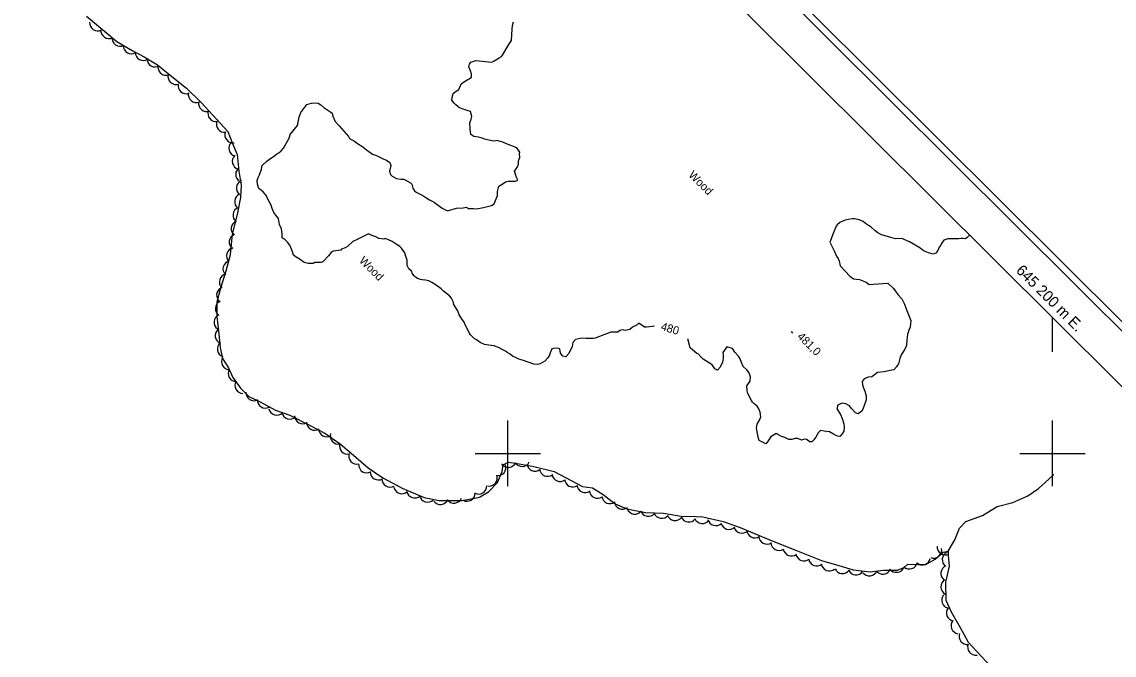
# Model space of a CAD drawing. Extents: x 642515 to 647219, y 6080136 to 6084356.
# Drawn here: x 644821.8 to 645222.7, y 6081926.1 to 6082158.4 of the extents above; entities that cross this region are included whole.
import ezdxf

# ---------------------------------------------------------------- set-up
doc = ezdxf.new("R2010")
doc.units = 0
for name, color, linetype in [('Level 1', 7, 'Continuous'), ('Level 3', 7, 'Continuous'), ('Level 4', 7, 'Continuous'), ('Level 44', 7, 'Continuous'), ('Level 60', 7, 'Continuous'), ('Level 61', 7, 'Continuous')]:
    doc.layers.add(name, color=color, linetype=linetype)

msp = doc.modelspace()

# ---------------------------------------------------------------- linework, layer by layer
at = {"layer": 'Level 1'}
for points in [[(644986.37, 6082119.2), (644986.18, 6082121.38), (644986.69, 6082122.78), (644986.96, 6082123.77), (644986.47, 6082125.61), (644985.24, 6082125.95), (644983.76, 6082126.36), (644982.44, 6082126.93), (644981.77, 6082127.38), (644981.09, 6082128), (644980.41, 6082128.61), (644979.55, 6082129.7), (644979.8, 6082131.33), (644980.08, 6082132.16), (644980.79, 6082132.76), (644982.13, 6082133.57), (644982.85, 6082135.39), (644983.24, 6082135.82), (644983.86, 6082136.34), (644984.89, 6082136.96), (644985.52, 6082137.32), (644986, 6082137.51), (644986.86, 6082138.12), (644986.81, 6082139.25), (644986.43, 6082140.53), (644985.87, 6082141.96), (644986.15, 6082142.95), (644986.61, 6082143.62), (644987.32, 6082143.9), (644988.44, 6082144.29), (644994.23, 6082143.71), (644995.1, 6082144.16), (644997, 6082145.24), (644997.78, 6082145.77), (644998.25, 6082146.28), (645000.5, 6082150.13), (645001.49, 6082151.56), (645001.78, 6082155.8), (645001.88, 6082157.1), (645002.22, 6082158.5)], [(644916.05, 6082110.37), (644916.9, 6082111.15), (644917.83, 6082112.17), (644919.85, 6082115.76), (644920.27, 6082117.08), (644922.96, 6082120.39), (644923.62, 6082123.51), (644924.19, 6082125.16), (644926.41, 6082128.12), (644928.09, 6082128.62), (644928.97, 6082128.74), (644930.52, 6082128.59), (644931.52, 6082127.99), (644932.62, 6082127), (644935.22, 6082125.27), (644935.64, 6082124.89), (644935.94, 6082123.85), (644936.84, 6082121.95), (644938.29, 6082120.33), (644941.64, 6082116.38), (644942.08, 6082115.67), (644942.84, 6082115.14), (644943.91, 6082114.63), (644945.01, 6082113.8), (644946.59, 6082112.83), (644947.6, 6082112.08), (644948.37, 6082111.39), (644949.12, 6082110.86), (644950.46, 6082109.96), (644951.95, 6082109.39), (644953.44, 6082108.66), (644954.6, 6082108.08), (644955.6, 6082107.65), (644956.85, 6082106.82), (644957.23, 6082105.71), (644956.67, 6082103.73), (644957.06, 6082102.46), (644957.74, 6082101.84), (644959.24, 6082100.95), (644960.87, 6082100.72), (644961.93, 6082100.69), (644964.42, 6082099.37), (644964.93, 6082098.91), (644965.24, 6082097.39), (644965.94, 6082096.45), (644966.53, 6082095.92), (644968.27, 6082095.12), (644969.35, 6082094.45), (644970.02, 6082094), (644971.44, 6082093.18), (644972.36, 6082092.67), (644973.27, 6082092.15)], [(644973.27, 6082092.15), (644976.04, 6082090.11), (644978.04, 6082089.08), (644981.31, 6082090.15), (644983.74, 6082090.28), (644984.95, 6082090.43), (644985.78, 6082089.99), (644986.19, 6082089.93), (644987.48, 6082090), (644988.71, 6082089.82), (644991.28, 6082090.29), (644992.72, 6082090.69), (644994.16, 6082091.09), (644995.11, 6082091.63), (644996.42, 6082094.78), (644996.36, 6082096.23), (644996.84, 6082098.12), (644998.41, 6082099.18), (644999.27, 6082099.8), (645000.24, 6082100.01), (645000.88, 6082100.04), (645001.62, 6082100), (645002.99, 6082100), (645003.79, 6082100.36), (645003.51, 6082101.08), (645003.06, 6082102.11), (645002.86, 6082102.91), (645002.66, 6082103.71), (645003.42, 6082104.88), (645003.72, 6082105.22), (645004.08, 6082106.3), (645004.03, 6082107.43), (645004.03, 6082107.43), (645004.54, 6082108.67), (645004.39, 6082110.04), (645004.52, 6082110.7), (645003.48, 6082112.26), (644999.68, 6082113.68), (644998.36, 6082114.25), (644997.29, 6082114.6), (644996.22, 6082114.95), (644995.74, 6082114.76), (644994.77, 6082114.71), (644992.23, 6082115.3), (644991.73, 6082115.44), (644990.33, 6082115.93), (644989.34, 6082116.2), (644987.71, 6082116.44), (644986.63, 6082117.11), (644986.37, 6082119.2)], [(644944.8, 6082078.56), (644943.29, 6082077.91), (644941.27, 6082076.02), (644940.49, 6082075.49), (644939.13, 6082075.01), (644938.82, 6082074.67), (644936.08, 6082074.36), (644935.29, 6082073.84), (644934.38, 6082072.65), (644932.3, 6082070.35), (644931.5, 6082070.15), (644929.95, 6082070.14), (644929.31, 6082070.11), (644928.68, 6082069.75), (644926.89, 6082069.82), (644925.41, 6082070.22), (644923.9, 6082071.27), (644922.48, 6082072.09), (644921.48, 6082072.84), (644921.19, 6082073.72), (644920.81, 6082075), (644920.17, 6082076.5), (644919.31, 6082077.59), (644918.37, 6082078.43), (644917.28, 6082079.26), (644917.37, 6082080.72), (644917.04, 6082082.57), (644916.4, 6082084.08), (644916.2, 6082084.87), (644915.97, 6082086.32), (644915.03, 6082087.49), (644914.25, 6082088.5), (644913.61, 6082090), (644913.31, 6082091.2), (644912.52, 6082092.54), (644911.98, 6082093.64), (644911.61, 6082094.59), (644910.32, 6082096.06), (644908.8, 6082097.28), (644908.32, 6082098.96), (644908.1, 6082100.24), (644908.53, 6082101.4), (644909.05, 6082102.32), (644909.69, 6082104.38), (644909.95, 6082105.69), (644911.65, 6082107.4), (644912.68, 6082108.03), (644914.63, 6082109.48), (644915.42, 6082110.01), (644916.05, 6082110.37)], [(645169.67, 6082080.23), (645168.83, 6082079.29), (645168.12, 6082078.84), (645167.29, 6082078.96), (645166.56, 6082079), (645165.75, 6082078.79), (645162.81, 6082078.8), (645161.65, 6082078.9), (645160.21, 6082078.32), (645159.3, 6082077.13), (645159.08, 6082076.54), (645158.55, 6082075.77), (645157.96, 6082074.59), (645157.27, 6082073.65), (645156.31, 6082073.27), (645154.57, 6082073.75), (645153.4, 6082074.17), (645152.22, 6082074.77), (645151.37, 6082075.54), (645147.65, 6082077.79), (645144.81, 6082078.95), (645142.44, 6082078.9), (645140.78, 6082079.3), (645138.7, 6082079.92), (645137.37, 6082080.34), (645135.95, 6082081), (645134.92, 6082081.93), (645133.54, 6082083.16), (645132.53, 6082083.76), (645131.43, 6082084.44), (645130.57, 6082085.21), (645129.15, 6082085.87), (645127.57, 6082086.19), (645126.67, 6082086.23), (645125.14, 6082085.89), (645123.6, 6082085.56), (645122.08, 6082084.9), (645121.07, 6082083.95), (645120.68, 6082083.52), (645120.39, 6082082.84), (645119.89, 6082081.42), (645119.39, 6082080.16), (645118.81, 6082078.82), (645118.38, 6082077.65), (645120.02, 6082074.46), (645120.86, 6082072.45), (645121.39, 6082071.66), (645121.77, 6082070.7), (645122.19, 6082068.92), (645125.66, 6082065.18), (645127.11, 6082064.19), (645129.24, 6082063.98), (645131.75, 6082062.97), (645132.78, 6082062.05), (645134.33, 6082062.21), (645139.62, 6082062.59), (645141.6, 6082060.81), (645142.47, 6082059.71), (645143.36, 6082058.45), (645144.75, 6082056.89), (645145.75, 6082054.89), (645146.41, 6082053.21), (645148.11, 6082048.88), (645147.83, 6082046.48), (645147.4, 6082045.31), (645146.83, 6082043.8), (645146.69, 6082041.75), (645146.56, 6082039.69), (645145.89, 6082038.42)], [(644994.05, 6082039.68), (644991.6, 6082040.03), (644990.02, 6082040.84), (644988.68, 6082041.74), (644987.85, 6082042.34), (644987.08, 6082043.03), (644986.41, 6082043.64), (644986.05, 6082044.27), (644984.53, 6082047.34), (644984.16, 6082048.29), (644983.56, 6082049.15), (644982.26, 6082050.94), (644981.87, 6082052.38), (644981.34, 6082053.16), (644980.3, 6082054.72), (644980.08, 6082055.85), (644979.46, 6082057.03), (644978.77, 6082057.96), (644976.58, 6082059.63), (644975.65, 6082060.47), (644973.88, 6082061.91), (644972.22, 6082062.79), (644971.22, 6082063.39), (644969.91, 6082063.64), (644968.68, 6082063.82), (644968.11, 6082063.87), (644967.21, 6082064.22), (644966.29, 6082064.74), (644965.87, 6082065.12), (644965.17, 6082066.06), (644964.8, 6082067.01), (644963.87, 6082067.85), (644963.25, 6082069.03), (644963.16, 6082070.97), (644962.77, 6082072.41), (644962.3, 6082073.76), (644961.78, 6082074.54), (644961.17, 6082075.4), (644960.49, 6082076.01), (644959.15, 6082076.91), (644957.73, 6082077.88), (644956.32, 6082078.54), (644955.16, 6082078.96), (644954.69, 6082078.77), (644953.79, 6082078.81), (644952.73, 6082078.99), (644951.9, 6082079.43), (644951.07, 6082079.87), (644950.57, 6082080.01), (644949.75, 6082080.29), (644949, 6082080.65), (644944.8, 6082078.56)], [(645053.95, 6082046.8), (645053.29, 6082046.65), (645051.09, 6082046.45), (645050.28, 6082046.4), (645048.23, 6082047.93), (645047.69, 6082047.33), (645046.66, 6082046.86), (645045.94, 6082046.41), (645044.92, 6082045.62), (645043.39, 6082045.28), (645042.15, 6082045.46), (645041.27, 6082045.17), (645040.56, 6082044.55), (645039.25, 6082044.64), (645037.94, 6082044.57), (645032.17, 6082042.45), (645031.44, 6082042.33), (645030.13, 6082042.25), (645028.91, 6082042.27), (645027.34, 6082042.43), (645025, 6082041.89), (645024.08, 6082040.85), (645023.83, 6082039.36), (645022.58, 6082036.75), (645021.41, 6082035.62), (645020.34, 6082035.81), (645019.46, 6082036.91), (645019.3, 6082038.46), (645018.71, 6082038.67), (645017.56, 6082038.77), (645016.35, 6082038.46), (645015.69, 6082037.03), (645015.41, 6082036.19), (645014.73, 6082035.09), (645013.73, 6082033.97), (645011.98, 6082033.05), (645011.1, 6082032.75), (645009.7, 6082032.92), (645005.94, 6082034.27), (645004.2, 6082034.75), (645003.2, 6082035.19), (645001.93, 6082035.85), (645001, 6082036.54), (644999.98, 6082037.14), (644999.3, 6082037.59), (644998.38, 6082038.12), (644996.78, 6082038.93), (644995.44, 6082039.51), (644995.19, 6082039.58), (644994.05, 6082039.68)], [(645106.59, 6082005.59), (645105.69, 6082005.63), (645104.4, 6082005.23), (645103.34, 6082005.25), (645101.83, 6082005.99), (645100.58, 6082006.33), (645099.23, 6082007.07), (645098.64, 6082007.45), (645096.66, 6082006.27), (645095.54, 6082004.33), (645094.92, 6082003.64), (645092.4, 6082004.81), (645092.01, 6082006.1), (645091.85, 6082007.48), (645091.42, 6082009.42), (645091.67, 6082010.91), (645092.58, 6082012.27), (645093.08, 6082013.53), (645092.75, 6082015.23), (645092.37, 6082016.2), (645091.65, 6082017.47), (645090.53, 6082018.47), (645090.02, 6082018.93), (645089.66, 6082019.57), (645088.21, 6082022.11), (645088, 6082023.08), (645087.9, 6082024.88), (645089.12, 6082026.59), (645089.19, 6082028.23), (645088.79, 6082029.68), (645087.91, 6082030.78), (645086.54, 6082032.02), (645085.89, 6082033.54), (645085.49, 6082034.83), (645084.79, 6082035.77), (645083.48, 6082037.26), (645082.67, 6082038.61), (645080.59, 6082039.23), (645079.15, 6082037.1), (645079.21, 6082036.12), (645079.17, 6082035.22), (645079.01, 6082033.65), (645078.05, 6082031.71), (645077.13, 6082030.68), (645076.12, 6082031.11), (645075.14, 6082032.62), (645071.92, 6082034.73), (645071.23, 6082035.35), (645070.19, 6082036.6), (645069.6, 6082036.82), (645067.98, 6082038.12), (645067.12, 6082038.89), (645066.83, 6082039.78), (645066.29, 6082042.13), (645066.22, 6082042.19)], [(645145.89, 6082038.42), (645144.61, 6082036.3), (645144.03, 6082034.96), (645143.56, 6082033.05), (645143.26, 6082032.54), (645142.8, 6082031.86), (645141.88, 6082030.83), (645141.07, 6082030.62), (645138.24, 6082030.05), (645135.88, 6082029.84), (645134.78, 6082028.96), (645133.84, 6082028.25), (645132.46, 6082028.09), (645131.01, 6082027.52), (645130.55, 6082027), (645130.25, 6082026.49), (645130.4, 6082025.27), (645130.7, 6082024.22), (645131.26, 6082022.94), (645131.76, 6082021.25), (645131.67, 6082019.77), (645130.9, 6082017.35), (645130.61, 6082016.68), (645130.09, 6082015.58), (645128.76, 6082014.61), (645127.75, 6082015.04), (645126.19, 6082016.76), (645125.57, 6082017.63), (645124.22, 6082018.37), (645122.74, 6082018.62), (645121.31, 6082017.88), (645120.97, 6082016.47), (645122.23, 6082014.41), (645122.88, 6082012.89), (645123.55, 6082011.04), (645123.62, 6082009.74), (645123.53, 6082008.26), (645122.85, 6082007.32), (645122, 6082006.37), (645121.17, 6082006.49), (645119.66, 6082007.22), (645118.23, 6082008.04), (645116.33, 6082008.35), (645114.94, 6082008.52), (645114.08, 6082007.73), (645113.19, 6082006.04), (645112.5, 6082005.1), (645111.81, 6082004.33), (645110.91, 6082004.36), (645109.88, 6082005.29), (645109.05, 6082005.4), (645108.01, 6082004.94), (645106.59, 6082005.59)]]:
    msp.add_lwpolyline(points, dxfattribs=at)
at = {"layer": 'Level 3'}
msp.add_line((645104.14, 6082044.8), (645104.71, 6082044.24), dxfattribs=at)
at = {"layer": 'Level 4'}
for points in [[(644845.48, 6082160.51), (644852.89, 6082154.46), (644856.58, 6082151.28), (644862.25, 6082147.97), (644866.64, 6082145.57), (644871.55, 6082142.71), (644875.57, 6082139.39), (644882.24, 6082134.16), (644887.61, 6082128.86), (644891.87, 6082124.24), (644897.35, 6082118.21), (644899.14, 6082113.78), (644900.83, 6082109.76), (644901.47, 6082103.72), (644902.32, 6082098.59), (644902.07, 6082093.97), (644900.84, 6082087.75), (644899.01, 6082080.5), (644898.18, 6082072.98), (644896.69, 6082066.99), (644894.72, 6082060.81), (644893.35, 6082055.64), (644893.3, 6082050.38)], [(644893.3, 6082050.38), (644894.05, 6082043.94), (644894.56, 6082038.96), (644895.43, 6082034.9), (644897.57, 6082031.56), (644899.16, 6082027.96), (644902.06, 6082024.09), (644905.09, 6082021.05), (644908.96, 6082019.12), (644914.86, 6082015.99), (644920.11, 6082014.22), (644927.35, 6082010.51), (644932.99, 6082007.61), (644938.6, 6082003.65), (644943.57, 6081999.48), (644948.89, 6081994.85), (644954.33, 6081991.2), (644961.34, 6081987.41), (644969.4, 6081983.93), (644974.95, 6081982.85), (644983.39, 6081982.91), (644989.72, 6081984.08), (644993.05, 6081986.07), (644996.38, 6081989.45), (644998.13, 6081993.49), (644998.48, 6081995.97), (645000.31, 6081996.97), (645003.03, 6081996.55), (645009.74, 6081995.36), (645017.22, 6081993.49), (645023.43, 6081990.19), (645027.56, 6081988.04), (645031.28, 6081987.51), (645035.18, 6081985.1), (645039.56, 6081981.66), (645043.84, 6081979.85), (645050.64, 6081978.42), (645057.29, 6081978.22), (645063.74, 6081977.11), (645069.32, 6081976.93), (645071.78, 6081976.9), (645079.25, 6081975.19), (645085.45, 6081972.91), (645096.01, 6081968.58), (645106.16, 6081964.47), (645115.37, 6081960.89), (645121.62, 6081959.02), (645126.88, 6081957.43), (645133.15, 6081956.63), (645138.03, 6081957.24)], [(645161.82, 6081964.22), (645164.29, 6081968.38), (645166.01, 6081972.74), (645168.34, 6081975.16), (645174.36, 6081977.38), (645179.75, 6081980.63), (645185.56, 6081982.11), (645191, 6081984.54), (645195.02, 6081987.31), (645198.77, 6081990.63), (645200.55, 6081992.45)], [(645138.03, 6081957.24), (645143.11, 6081957.36), (645145.67, 6081958.32), (645147, 6081959.46), (645150.94, 6081959.35), (645153.57, 6081959.33), (645157.06, 6081961.33), (645159.95, 6081963.87), (645161.82, 6081964.22), (645161.82, 6081962.66), (645162.2, 6081958.75), (645160.81, 6081952.85), (645161.01, 6081946.3), (645162.89, 6081941.98), (645166.16, 6081936.26), (645169.17, 6081930.94), (645172.31, 6081927.51), (645177.62, 6081921.82)]]:
    msp.add_lwpolyline(points, dxfattribs=at)
at = {"layer": 'Level 44'}
for centre, start, end in [((644849.61, 6082158.16), 175.6426, 295.6206), ((644853.74, 6082155.34), 175.6426, 295.6206), ((644857.87, 6082152.52), 175.6426, 295.6206), ((644861.98, 6082149.73), 181.1648, 301.1428), ((644866.36, 6082147.32), 181.1648, 301.1428), ((644870.74, 6082144.9), 181.1648, 301.1428), ((644874.73, 6082141.83), 167.429, 287.4069), ((644878.41, 6082138.45), 167.429, 287.4069), ((644882.1, 6082135.08), 168.9829, 288.9608), ((644885.87, 6082131.8), 168.9829, 288.9608), ((644889.65, 6082128.52), 168.9829, 288.9608), ((644893.07, 6082124.82), 158.5478, 278.5258), ((644896.18, 6082120.91), 158.5478, 278.5258), ((644899.3, 6082117), 158.5478, 278.5258), ((644900.77, 6082112.13), 134.396, 254.3739), ((644902.01, 6082107.29), 134.396, 254.3739), ((644903.26, 6082102.45), 134.396, 254.3739), ((644903.51, 6082097.43), 112.9118, 232.8898), ((644902.89, 6082092.47), 112.9118, 232.8898), ((644902.27, 6082087.51), 112.9118, 232.8898), ((644901.59, 6082082.55), 112.0286, 232.0066), ((644900.89, 6082077.6), 112.0286, 232.0066), ((644899.92, 6082072.66), 104.6881, 224.666), ((644898.6, 6082067.84), 104.6881, 224.666), ((644897.28, 6082063.02), 104.6881, 224.666), ((644896.26, 6082058.19), 114.6222, 234.6002), ((644895.79, 6082053.22), 114.6222, 234.6002), ((644895.32, 6082048.24), 114.6222, 234.6002), ((644895.75, 6082043.37), 129.2767, 249.2546), ((644896.55, 6082038.43), 129.2767, 249.2546), ((644898.04, 6082033.85), 149.548, 269.526), ((644900.5, 6082029.5), 149.548, 269.526), ((644902.97, 6082025.15), 149.548, 269.526), ((644907, 6082022.47), 177.1455, 297.1234), ((644911.2, 6082019.76), 177.1455, 297.1234), ((644915.36, 6082017.17), 193.3283, 313.3062), ((644920.15, 6082015.73), 193.3283, 313.3062), ((644924.88, 6082013.99), 181.6705, 301.6485), ((644929.28, 6082011.62), 181.6705, 301.6485), ((644933.68, 6082009.24), 181.6705, 301.6485), ((644937.95, 6082006.55), 162.8791, 282.8571), ((644941.36, 6082002.88), 162.8791, 282.8571), ((644944.76, 6081999.22), 162.8791, 282.8571), ((644948.41, 6081995.99), 178.6624, 298.6403), ((644996.49, 6081994.97), 260.1173, 20.0952), ((645000.36, 6081998.01), 213.8242, 333.8021), ((645005.35, 6081998.35), 213.8242, 333.8021), ((645010.14, 6081996.64), 187.5306, 307.5085), ((645014.76, 6081994.72), 187.5306, 307.5085), ((644952.68, 6081993.39), 178.6624, 298.6403), ((644956.95, 6081990.79), 178.6624, 298.6403), ((644993.28, 6081991.14), 260.1173, 20.0952), ((645019.38, 6081992.81), 187.5306, 307.5085), ((645023.99, 6081990.83), 185.3908, 305.3688), ((644961.22, 6081988.35), 191.9871, 311.965), ((644965.97, 6081986.8), 191.9871, 311.965), ((644985.18, 6081985.57), 241.4201, 1.398), ((644989.45, 6081988.17), 241.4201, 1.398), ((645028.53, 6081988.75), 185.3908, 305.3688), ((645033.08, 6081986.67), 185.3908, 305.3688), ((644970.73, 6081985.26), 191.9871, 311.965), ((644975.43, 6081984.39), 215.7525, 335.7304), ((644980.41, 6081984.89), 215.7525, 335.7304), ((645037.65, 6081984.68), 186.7135, 306.6915), ((645042.25, 6081982.7), 186.7135, 306.6915), ((645046.8, 6081980.86), 201.0199, 320.9979), ((645051.74, 6081980.08), 201.0199, 320.9979), ((645056.68, 6081979.3), 201.0199, 320.9979), ((645061.62, 6081978.52), 201.0199, 320.9979), ((645066.57, 6081977.96), 203.6305, 323.6085), ((645071.54, 6081977.41), 203.6305, 323.6085), ((645076.52, 6081976.63), 193.882, 313.8599), ((645081.32, 6081975.24), 193.882, 313.8599), ((645086.13, 6081973.85), 193.882, 313.8599), ((645090.86, 6081972.14), 182.5002, 302.4782), ((645095.3, 6081969.83), 182.5002, 302.4782), ((645099.73, 6081967.52), 182.5002, 302.4782), ((645160.75, 6081965.9), 175.9142, 295.8921), ((645104.26, 6081965.48), 188.6352, 308.6132), ((645108.91, 6081963.66), 188.6352, 308.6132), ((645152.33, 6081962.24), 227.6596, 347.6375), ((645156.44, 6081964.72), 249.7573, 9.7352), ((645162.63, 6081961.12), 114.235, 234.2129), ((645113.57, 6081961.84), 188.6352, 308.6132), ((645118.22, 6081960.01), 188.6352, 308.6132), ((645123.01, 6081959.05), 204.0486, 324.0266), ((645137.84, 6081958.85), 217.4108, 337.3887), ((645142.8, 6081959.49), 217.4108, 337.3887), ((645147.57, 6081960.73), 227.6596, 347.6375), ((645162.13, 6081956.14), 114.235, 234.2129), ((645127.98, 6081958.53), 204.0486, 324.0266), ((645132.88, 6081958.2), 217.4108, 337.3887), ((645162.14, 6081951.18), 121.4218, 241.3997), ((645162.41, 6081946.31), 140.38, 260.3579), ((645164.15, 6081941.63), 140.38, 260.3579), ((645165.88, 6081936.94), 140.38, 260.3579), ((645168.79, 6081933.03), 159.0681, 279.046), ((645171.94, 6081929.14), 159.0681, 279.046)]:
    msp.add_arc(centre, 3, start, end, dxfattribs=at)
at = {"layer": 'Level 60'}
msp.add_line((645200.09, 6082037.42), (645200.09, 6082050.04), dxfattribs=at)
for points in [[(643756.15, 6083509.1), (645893.11, 6081385.05), (644652.25, 6080135.58), (642514.75, 6082260.08)], [(642518.29, 6082260.09), (643756.16, 6083505.56), (645889.57, 6081385.04), (644651.74, 6080139.63)], [(643756.23, 6083485.06), (645517.55, 6081734.46), (644300.6, 6080509.08), (642538.79, 6082260.16)]]:
    msp.add_lwpolyline(points, close=True, dxfattribs=at)
at = {"layer": 'Level 61'}
for p, q in [((645000, 6082012.16), (645000, 6081988.16)), ((645200, 6082012.16), (645200, 6081988.16)), ((645012.16, 6082000), (644988.16, 6082000)), ((645212.16, 6082000), (645188.16, 6082000))]:
    msp.add_line(p, q, dxfattribs=at)

# ---------------------------------------------------------------- texts
at = {"layer": 'Level 1'}
msp.add_text('480', height=3, rotation=343.4359, dxfattribs=at).set_placement((645056.1, 6082045.46))
at = {"layer": 'Level 3'}
msp.add_text('481,0', height=3, rotation=315.59, dxfattribs=at).set_placement((645106.16, 6082042.75))
at = {"layer": 'Level 44'}
for p in [(645066.25, 6082102.01), (644945.36, 6082070.58)]:
    msp.add_text('Wood', height=3, rotation=315.1749, dxfattribs=at).set_placement(p)
at = {"layer": 'Level 61'}
msp.add_text('645 200 m E.', height=4, rotation=315.175, dxfattribs=at).set_placement((645186.45, 6082066.93))

doc.saveas('drawing.dxf')
